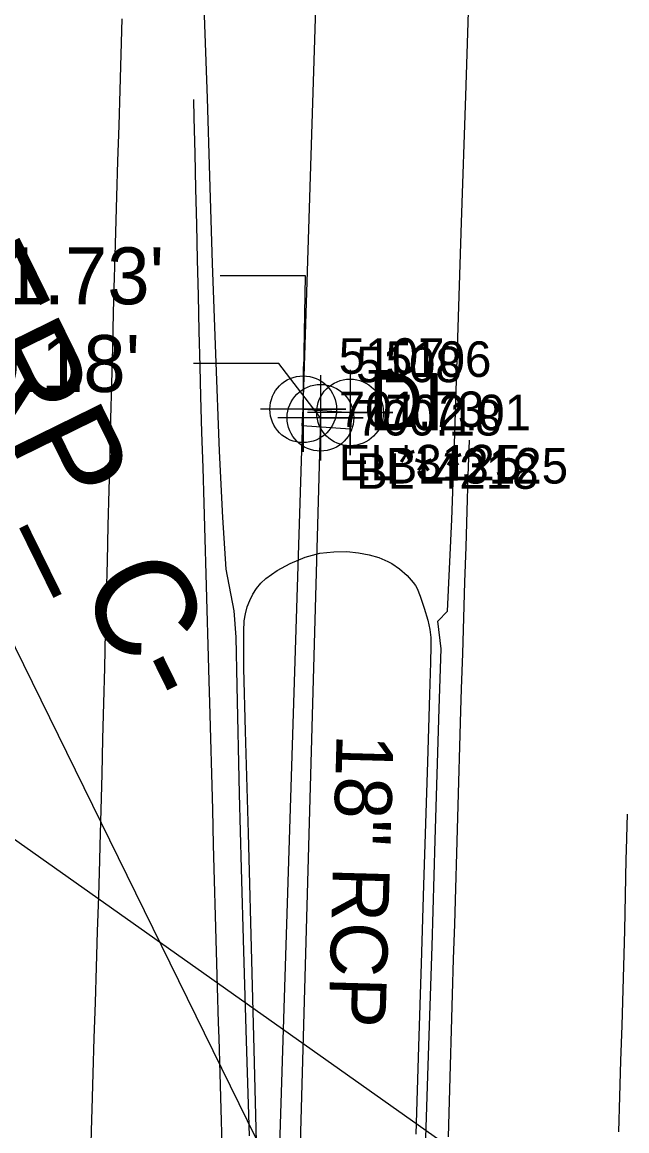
# Model space of a CAD drawing. Extents: x 1516784 to 1522736, y 634838 to 639369.
# Drawn here: x 1520435.2 to 1520477.7, y 637801.1 to 637879 of the extents above; entities that cross this region are included whole.
import ezdxf

# ---------------------------------------------------------------- set-up
doc = ezdxf.new("R2010")
doc.units = 0
for name, color, linetype in [('COGO Default Point Elevation', 7, 'Continuous'), ('COGO Default Point Number', 7, 'Continuous'), ('Exist Environmental Wetland Boundary Cogo Number', 7, 'Continuous'), ('Exist Environmental Wetland Boundary Text', 7, 'Continuous'), ('Exist Horizontal Alignment Direction Label', 7, 'Continuous'), ('Exist Structure Minor Drop Inlet', 7, 'Continuous'), ('Exist Structure Minor Drop Inlet Cogo Comment', 7, 'Continuous'), ('Exist Structure Minor Drop Inlet Cogo Elevation', 7, 'Continuous'), ('Exist Structure Minor Drop Inlet Cogo Number', 7, 'Continuous'), ('Exist Structure Minor Drop Inlet Cogo Point CELL', 7, 'Continuous'), ('Exist Structure Minor Drop Inlet Leader', 7, 'Continuous'), ('Exist Structure Minor Drop Inlet Text', 7, 'Continuous'), ('Exist Structure Minor Drop Inlet Top Elevation', 7, 'Continuous'), ('Exist Structure Minor Pipes RCP 18 Inch', 7, 'Continuous'), ('Exist Structure Minor Pipes RCP 18 Inch Cogo Comment', 7, 'Continuous'), ('Exist Structure Minor Pipes RCP 18 Inch Cogo Elevation', 7, 'Continuous'), ('Exist Structure Minor Pipes RCP 18 Inch Cogo Number', 7, 'Continuous'), ('Exist Structure Minor Pipes RCP 18 Inch Cogo Point CELL', 7, 'Continuous'), ('Exist Structure Minor Pipes RCP 18 Inch Invert', 7, 'Continuous'), ('Exist Structure Minor Pipes RCP 18 Inch Leader', 7, 'Continuous'), ('Exist Structure Minor Pipes RCP 18 Inch Text', 7, 'Continuous'), ('Exist Utilities Sanitary Sewer UG Line', 7, 'Continuous'), ('Scratch_Level_5', 7, 'Continuous')]:
    doc.layers.add(name, color=color, linetype=linetype)

msp = doc.modelspace()

# ---------------------------------------------------------------- linework, layer by layer
at = {"layer": 'COGO Default Point Elevation'}
for points in [[(1520442.24, 637879.244), (1520442.164, 637876.745), (1520442.088, 637874.247), (1520442.012, 637871.748), (1520441.936, 637869.25), (1520441.859, 637866.751), (1520441.783, 637864.253), (1520441.707, 637861.754), (1520441.687, 637861.108), (1520441.625, 637858.609), (1520441.563, 637856.11), (1520441.5, 637853.611), (1520441.438, 637851.112), (1520441.376, 637848.614), (1520441.313, 637846.115), (1520441.251, 637843.616), (1520441.189, 637841.117), (1520441.126, 637838.618), (1520441.064, 637836.119), (1520441.002, 637833.62), (1520440.94, 637831.121), (1520440.877, 637828.622), (1520440.815, 637826.124), (1520440.753, 637823.625), (1520440.69, 637821.126), (1520440.664, 637820.063), (1520440.585, 637817.564), (1520440.506, 637815.066), (1520440.428, 637812.567), (1520440.349, 637810.068), (1520440.271, 637807.57), (1520440.192, 637805.071), (1520440.113, 637802.573), (1520440.09, 637801.837), (1520440.021, 637799.338)], [(1520449.279, 637800.077), (1520449.206, 637802.576), (1520449.134, 637805.074), (1520449.061, 637807.573), (1520449.029, 637808.662), (1520448.96, 637811.161), (1520448.891, 637813.659), (1520448.822, 637816.158), (1520448.753, 637818.656), (1520448.684, 637821.154), (1520448.615, 637823.653), (1520448.546, 637826.151), (1520448.477, 637828.65), (1520448.408, 637831.148), (1520448.366, 637832.696), (1520448.294, 637835.195), (1520448.222, 637837.693), (1520448.151, 637840.191), (1520448.079, 637842.69), (1520448.007, 637845.188), (1520447.936, 637847.686), (1520447.864, 637850.185), (1520447.792, 637852.683), (1520447.732, 637854.798), (1520447.672, 637857.297), (1520447.612, 637859.796), (1520447.552, 637862.295), (1520447.492, 637864.794), (1520447.432, 637867.293), (1520447.373, 637869.792), (1520447.313, 637872.291), (1520447.282, 637873.589)], [(1520466.637, 637849.621), (1520466.559, 637847.123), (1520466.481, 637844.624), (1520466.404, 637842.126), (1520466.326, 637839.627), (1520466.248, 637837.128), (1520466.17, 637834.63), (1520466.092, 637832.131), (1520466.044, 637830.58), (1520465.971, 637828.082), (1520465.897, 637825.583), (1520465.824, 637823.084), (1520465.751, 637820.585), (1520465.677, 637818.087), (1520465.604, 637815.588), (1520465.532, 637813.13), (1520465.459, 637810.631), (1520465.386, 637808.133), (1520465.314, 637805.634), (1520465.241, 637803.135), (1520465.168, 637800.636)], [(1520477.156, 637800.971), (1520477.235, 637803.469), (1520477.315, 637805.968), (1520477.394, 637808.467), (1520477.473, 637810.965), (1520477.525, 637812.628), (1520477.58, 637815.127), (1520477.635, 637817.626), (1520477.69, 637820.126), (1520477.705, 637820.811), (1520477.779, 637823.309)]]:
    msp.add_lwpolyline(points, dxfattribs=at)
at = {"layer": 'COGO Default Point Number'}
for points in [[(1520447.748, 637886.713), (1520448.071, 637878.208), (1520448.23, 637873.682), (1520448.393, 637868.179), (1520448.59, 637862.043), (1520448.811, 637855.689), (1520449.065, 637848.838), (1520449.315, 637844.18), (1520449.538, 637840.56), (1520450.107, 637837.615), (1520450.241, 637835.766), (1520450.313, 637832.345), (1520450.469, 637824.753), (1520450.607, 637819.508), (1520450.774, 637813.687), (1520450.968, 637807.385), (1520451.183, 637800.696)], [(1520463.505, 637797.65), (1520463.774, 637805.649), (1520464.039, 637814.034), (1520464.264, 637821.481), (1520464.535, 637830.762), (1520464.68, 637834.953), (1520464.45, 637836.899), (1520465.13, 637837.585), (1520465.43, 637844.043), (1520465.587, 637848.618), (1520465.827, 637856.058), (1520466.112, 637864.94), (1520466.403, 637873.843), (1520466.682, 637882.724)]]:
    msp.add_lwpolyline(points, dxfattribs=at)
at = {"layer": 'Exist Environmental Wetland Boundary Cogo Number'}
msp.add_lwpolyline([(1520451.805, 637795.482), (1520451.669, 637801.223), (1520451.532, 637806.771), (1520451.395, 637812.126), (1520451.126, 637821.985), (1520450.924, 637829.167), (1520450.804, 637833.568), (1520450.796, 637836.198), (1520450.837, 637836.913), (1520450.915, 637837.416), (1520451.042, 637837.896), (1520451.217, 637838.354), (1520451.44, 637838.789), (1520451.706, 637839.194), (1520452.01, 637839.561), (1520452.351, 637839.889), (1520453.144, 637840.444), (1520454.071, 637840.944), (1520455.111, 637841.385), (1520456.14, 637841.665), (1520457.132, 637841.778), (1520458.039, 637841.785), (1520458.857, 637841.703), (1520459.611, 637841.559), (1520460.302, 637841.359), (1520460.923, 637841.099), (1520461.207, 637840.945), (1520461.749, 637840.575), (1520462.278, 637840.106), (1520462.716, 637839.617), (1520462.871, 637839.395), (1520462.983, 637839.187), (1520463.198, 637838.644), (1520463.477, 637837.818), (1520463.736, 637836.957), (1520463.89, 637836.311), (1520463.959, 637835.75), (1520463.961, 637835.145), (1520463.92, 637833.982), (1520463.858, 637831.746), (1520463.719, 637827.002), (1520463.443, 637818.319), (1520463.268, 637812.824), (1520463.087, 637806.992), (1520462.899, 637800.825)], dxfattribs=at)
at = {"layer": 'Exist Environmental Wetland Boundary Text'}
for p, q in [((1520460.356, 638022.609), (1520433.582, 637175.962)), ((1520409.906, 637885.524), (1520453.231, 637797.305))]:
    msp.add_line(p, q, dxfattribs=at)
at = {"layer": 'Exist Structure Minor Drop Inlet'}
msp.add_lwpolyline([(1520454.977, 637851.792), (1520458.349, 637851.565), (1520458.271, 637850.398), (1520454.899, 637850.626)], close=True, dxfattribs=at)
at = {"layer": 'Exist Structure Minor Drop Inlet Cogo Point CELL'}
for points in [[(1520454.977, 637854.792), (1520454.977, 637848.792), (1520454.977, 637851.792), (1520457.977, 637851.792), (1520451.977, 637851.792)], [(1520458.271, 637854.57), (1520458.271, 637848.57), (1520458.271, 637851.57), (1520461.271, 637851.57), (1520455.271, 637851.57)]]:
    msp.add_lwpolyline(points, dxfattribs=at)
for centre in [(1520454.977, 637851.792), (1520458.271, 637851.57)]:
    msp.add_circle(centre, 2.344, dxfattribs=at)
at = {"layer": 'Exist Structure Minor Drop Inlet Leader'}
msp.add_lwpolyline([(1520454.977, 637851.792), (1520455.15, 637861.179), (1520449.15, 637861.179)], dxfattribs=at)
at = {"layer": 'Exist Structure Minor Pipes RCP 18 Inch'}
msp.add_line((1520456.193, 637851.199), (1520453.742, 637763.144), dxfattribs=at)
at = {"layer": 'Exist Structure Minor Pipes RCP 18 Inch Cogo Point CELL'}
msp.add_lwpolyline([(1520456.193, 637854.199), (1520456.193, 637848.199), (1520456.193, 637851.199), (1520459.193, 637851.199), (1520453.193, 637851.199)], dxfattribs=at)
msp.add_circle((1520456.193, 637851.199), 2.344, dxfattribs=at)
at = {"layer": 'Exist Structure Minor Pipes RCP 18 Inch Leader'}
msp.add_lwpolyline([(1520456.193, 637851.199), (1520453.276, 637855.009), (1520447.276, 637855.009)], dxfattribs=at)
at = {"layer": 'Exist Utilities Sanitary Sewer UG Line'}
msp.add_line((1520529.65, 637754.364), (1520393.555, 637850.627), dxfattribs=at)

# ---------------------------------------------------------------- texts
at = {"layer": 'Exist Horizontal Alignment Direction Label'}
msp.add_text('-ERP_C-', height=7, rotation=296.15583, dxfattribs=at).set_placement((1520427.036, 637864.256))
at = {"layer": 'Exist Structure Minor Drop Inlet Cogo Comment'}
for s, p in [('EL*3125', (1520457.477, 637846.792)), ('BL*3125', (1520460.771, 637846.57))]:
    msp.add_text(s, height=2.5, dxfattribs=at).set_placement(p)
at = {"layer": 'Exist Structure Minor Drop Inlet Cogo Elevation'}
for s, p in [('701.73', (1520457.477, 637850.542)), ('702.01', (1520460.771, 637850.32))]:
    msp.add_text(s, height=2.5, dxfattribs=at).set_placement(p)
at = {"layer": 'Exist Structure Minor Drop Inlet Cogo Number'}
for s, p in [('5107', (1520457.477, 637854.292)), ('5106', (1520460.771, 637854.07))]:
    msp.add_text(s, height=2.5, dxfattribs=at).set_placement(p)
at = {"layer": 'Exist Structure Minor Drop Inlet Text'}
msp.add_text('DI', height=4, dxfattribs=at).set_placement((1520459.569, 637850.314))
at = {"layer": 'Exist Structure Minor Drop Inlet Top Elevation'}
msp.add_text("TOP=701.73'", height=4, dxfattribs=at).set_placement((1520413.701, 637859.179))
at = {"layer": 'Exist Structure Minor Pipes RCP 18 Inch Cogo Comment'}
msp.add_text('BL*4218', height=2.5, dxfattribs=at).set_placement((1520458.693, 637846.199))
at = {"layer": 'Exist Structure Minor Pipes RCP 18 Inch Cogo Elevation'}
msp.add_text('700.18', height=2.5, dxfattribs=at).set_placement((1520458.693, 637849.949))
at = {"layer": 'Exist Structure Minor Pipes RCP 18 Inch Cogo Number'}
msp.add_text('5108', height=2.5, dxfattribs=at).set_placement((1520458.693, 637853.699))
at = {"layer": 'Exist Structure Minor Pipes RCP 18 Inch Invert'}
msp.add_text("INV=700.18'", height=4, dxfattribs=at).set_placement((1520414.095, 637853.009))
at = {"layer": 'Exist Structure Minor Pipes RCP 18 Inch Text'}
msp.add_text('18" RCP', height=4, rotation=268.40559, dxfattribs=at).set_placement((1520457.331, 637828.982))
at = {"layer": 'Scratch_Level_5'}
msp.add_text('COLUMN LOCATION', height=500, rotation=335.03733, dxfattribs=at).set_placement((1516680.966, 637558.941))

doc.saveas('drawing.dxf')
